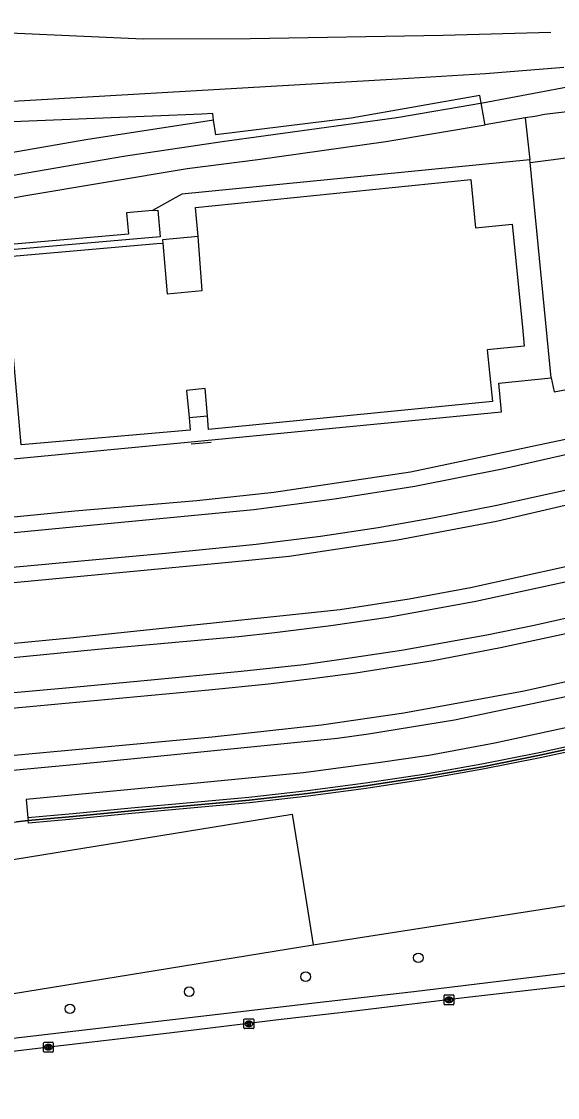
# Model space of a CAD drawing. Extents: x 161477 to 163040, y 383680 to 384868.
# Drawn here: x 162764.1 to 162818.8, y 383886.8 to 383996.7 of the extents above; entities that cross this region are included whole.
import ezdxf

# ---------------------------------------------------------------- set-up
doc = ezdxf.new("R2010")
doc.units = 0
for name, color, linetype in [('IMGEO_Boom', 7, 'Continuous'), ('IMGEO_Geluidsscherm', 7, 'Continuous'), ('IMGEO_Groenvoorziening', 7, 'Continuous'), ('IMGEO_Hek', 7, 'Continuous'), ('IMGEO_Kolk', 7, 'Continuous'), ('IMGEO_Muur', 7, 'Continuous'), ('IMGEO_Overkapping', 7, 'Continuous'), ('IMGEO_Pand', 7, 'Continuous'), ('IMGEO_Perron', 7, 'Continuous'), ('IMGEO_Rijbaan_lokaal_open', 7, 'Continuous'), ('IMGEO_Spoor', 7, 'Continuous'), ('IMGEO_Spoorbaan_gesloten', 7, 'Continuous'), ('IMGEO_Spoorbaan_halfverhard', 7, 'Continuous'), ('IMGEO_Terreindeel_gesloten', 7, 'Continuous'), ('IMGEO_Terreindeel_onvherhard', 7, 'Continuous'), ('IMGEO_Terreindeel_open', 7, 'Continuous'), ('IMGEO_Voetpad_open', 7, 'Continuous')]:
    doc.layers.add(name, color=color, linetype=linetype)

msp = doc.modelspace()

# ---------------------------------------------------------------- linework, layer by layer
at = {"layer": 'IMGEO_Boom'}
for centre in [(162804.58, 383901.09), (162793.08, 383899.16), (162781.18, 383897.63), (162769, 383895.88)]:
    msp.add_circle(centre, 0.489, dxfattribs=at)
at = {"layer": 'IMGEO_Geluidsscherm'}
for points in [[(162858.06, 383930.65), (162857.87, 383930.61), (162852.19, 383929.33), (162846.4, 383928.02), (162840.46, 383926.71), (162834.65, 383925.4), (162828.79, 383924.09), (162822.92, 383922.76), (162817.04, 383921.49), (162811.17, 383920.33), (162805.21, 383919.28), (162799.26, 383918.37), (162793.32, 383917.59), (162787.34, 383916.91), (162781.33, 383916.37), (162775.31, 383915.83), (162769.34, 383915.24), (162764.77, 383914.82)], [(162667.79, 383906.05), (162669.14, 383906.17), (162679.72, 383907.15), (162691.68, 383908.28), (162703.61, 383909.39), (162709.6, 383909.97), (162721.49, 383911.07), (162727.47, 383911.62), (162733.45, 383912.17), (162739.4, 383912.74), (162751.38, 383913.86), (162757.38, 383914.41), (162763.55, 383914.98), (162764.74, 383915.09), (162769.31, 383915.51), (162775.28, 383916.09), (162781.31, 383916.64), (162787.31, 383917.18), (162793.28, 383917.86), (162799.22, 383918.64), (162805.17, 383919.55), (162811.12, 383920.59), (162816.99, 383921.76), (162822.86, 383923.02)]]:
    msp.add_lwpolyline(points, dxfattribs=at)
at = {"layer": 'IMGEO_Groenvoorziening'}
for points in [[(162777.43, 383977.36), (162774.78, 383977.13), (162774.97, 383974.94), (162761.32, 383973.75), (162761.36, 383973.2)], [(162777.43, 383977.36), (162777.99, 383977.41), (162778.23, 383974.67), (162761.36, 383973.2)], [(162793.85, 383902.42), (162821.61, 383906.73), (162846.76, 383910.95), (162859.61, 383913.1)], [(162739.12, 383893.53), (162793.85, 383902.42)]]:
    msp.add_lwpolyline(points, dxfattribs=at)
at = {"layer": 'IMGEO_Hek'}
msp.add_lwpolyline([(162781.4, 383953.56), (162783.41, 383953.73)], dxfattribs=at)
at = {"layer": 'IMGEO_Kolk'}
for p, q in [((162807.22, 383896.37), (162807.22, 383897.23)), ((162807.29, 383897.3), (162808.14, 383897.3)), ((162808.14, 383896.3), (162807.29, 383896.3)), ((162807.73, 383896.52), (162807.7, 383896.52)), ((162807.71, 383897.08), (162807.73, 383897.08)), ((162808.22, 383897.23), (162808.22, 383896.37)), ((162786.78, 383893.94), (162786.78, 383894.79)), ((162786.85, 383894.86), (162787.7, 383894.86)), ((162787.26, 383894.64), (162787.29, 383894.64)), ((162787.29, 383894.08), (162787.26, 383894.08)), ((162787.78, 383894.79), (162787.78, 383893.94)), ((162787.7, 383893.86), (162786.85, 383893.86)), ((162766.3, 383891.54), (162766.3, 383892.39)), ((162766.38, 383892.47), (162767.23, 383892.47)), ((162766.79, 383892.25), (162766.82, 383892.25)), ((162767.3, 383892.39), (162767.3, 383891.54)), ((162767.23, 383891.47), (162766.38, 383891.47)), ((162766.81, 383891.69), (162766.79, 383891.69))]:
    msp.add_line(p, q, dxfattribs=at)
for points in [[(162807.22, 383896.37), (162807.22, 383897.23)], [(162807.29, 383897.3), (162808.14, 383897.3)], [(162808.14, 383896.3), (162807.29, 383896.3)], [(162807.54, 383897), (162807.66, 383897), (162807.66, 383896.85), (162807.79, 383897), (162807.96, 383897), (162807.81, 383896.85), (162807.96, 383896.6), (162807.81, 383896.6), (162807.73, 383896.77), (162807.66, 383896.7), (162807.66, 383896.6), (162807.54, 383896.6), (162807.54, 383897)], [(162808.22, 383897.23), (162808.22, 383896.37)], [(162786.78, 383893.94), (162786.78, 383894.79)], [(162786.85, 383894.86), (162787.7, 383894.86)], [(162787.1, 383894.56), (162787.22, 383894.56), (162787.22, 383894.41), (162787.35, 383894.56), (162787.51, 383894.56), (162787.37, 383894.41), (162787.52, 383894.16), (162787.37, 383894.16), (162787.28, 383894.33), (162787.22, 383894.26), (162787.22, 383894.16), (162787.1, 383894.16), (162787.1, 383894.56)], [(162787.78, 383894.79), (162787.78, 383893.94)], [(162787.7, 383893.86), (162786.85, 383893.86)], [(162766.3, 383891.54), (162766.3, 383892.39)], [(162766.38, 383892.47), (162767.23, 383892.47)], [(162766.62, 383892.17), (162766.75, 383892.17), (162766.75, 383892.02), (162766.88, 383892.17), (162767.04, 383892.17), (162766.9, 383892.02), (162767.05, 383891.77), (162766.9, 383891.77), (162766.81, 383891.93), (162766.75, 383891.86), (162766.75, 383891.77), (162766.62, 383891.77), (162766.62, 383892.17)], [(162767.3, 383892.39), (162767.3, 383891.54)], [(162767.23, 383891.47), (162766.38, 383891.47)]]:
    msp.add_lwpolyline(points, dxfattribs=at)
for centre, start, end in [((162807.29, 383897.23), 91.552, 178.448), ((162807.29, 383897.23), 91.552, 178.448), ((162807.29, 383896.38), 181.552, 268.448), ((162807.29, 383896.38), 181.552, 268.448), ((162808.14, 383897.23), 1.552, 88.448), ((162808.14, 383897.23), 1.552, 88.448), ((162808.14, 383896.38), 271.552, 358.448), ((162808.14, 383896.38), 271.552, 358.448), ((162786.85, 383894.79), 91.552, 178.448), ((162786.85, 383894.79), 91.552, 178.448), ((162787.7, 383894.79), 1.552, 88.448), ((162787.7, 383894.79), 1.552, 88.448), ((162786.85, 383893.94), 181.552, 268.448), ((162786.85, 383893.94), 181.552, 268.448), ((162787.7, 383893.94), 271.552, 358.448), ((162787.7, 383893.94), 271.552, 358.448), ((162766.38, 383892.39), 91.552, 178.448), ((162766.38, 383892.39), 91.552, 178.448), ((162767.23, 383892.39), 1.552, 88.448), ((162767.23, 383892.39), 1.552, 88.448), ((162766.38, 383891.54), 181.552, 268.448), ((162766.38, 383891.54), 181.552, 268.448), ((162767.23, 383891.54), 271.552, 358.448), ((162767.23, 383891.54), 271.552, 358.448)]:
    msp.add_arc(centre, 0.0765, start, end, dxfattribs=at)
for centre, major_axis, ratio, start_param, end_param in [((162807.7, 383896.8), (-0.387, 0.002), 0.722429, 4.712389, 7.853982), ((162807.73, 383896.8), (-0.39, 0.002), 0.717154, 1.570796, 4.712389), ((162787.26, 383894.36), (-0.387, 0.002), 0.722429, 4.712389, 7.853982), ((162787.29, 383894.36), (-0.39, 0.002), 0.717154, 1.570796, 4.712389), ((162766.79, 383891.97), (-0.387, 0.002), 0.722429, 4.712389, 7.853982), ((162766.81, 383891.97), (-0.39, 0.002), 0.717154, 1.570796, 4.712389)]:
    msp.add_ellipse(centre, major_axis=major_axis, ratio=ratio, start_param=start_param, end_param=end_param, dxfattribs=at)
at = {"layer": 'IMGEO_Muur'}
for points in [[(162858, 383930.91), (162857.95, 383931.18), (162852.08, 383929.85), (162846.28, 383928.54), (162840.35, 383927.24), (162834.54, 383925.93), (162828.67, 383924.62), (162822.8, 383923.29), (162816.93, 383922.02), (162811.07, 383920.86), (162805.13, 383919.81), (162799.18, 383918.91), (162793.25, 383918.13), (162787.28, 383917.45), (162781.28, 383916.91), (162775.26, 383916.36), (162769.29, 383915.78), (162764.72, 383915.36)], [(162858, 383930.91), (162852.13, 383929.59), (162846.34, 383928.28), (162840.41, 383926.97), (162834.6, 383925.67), (162828.73, 383924.36), (162822.86, 383923.02), (162816.99, 383921.76), (162811.12, 383920.59), (162805.17, 383919.55), (162799.22, 383918.64), (162793.28, 383917.86), (162787.31, 383917.18), (162781.31, 383916.64), (162775.28, 383916.09), (162769.31, 383915.51), (162764.74, 383915.09)], [(162857.87, 383930.61), (162852.19, 383929.33), (162846.4, 383928.02), (162840.46, 383926.71), (162834.65, 383925.4), (162828.79, 383924.09), (162822.92, 383922.76), (162817.04, 383921.49), (162811.17, 383920.33), (162805.21, 383919.28), (162799.26, 383918.37), (162793.32, 383917.59), (162787.34, 383916.91), (162781.33, 383916.37), (162775.31, 383915.83), (162769.34, 383915.24), (162764.77, 383914.82), (162764.74, 383915.09)], [(162764.72, 383915.36), (162764.74, 383915.09)]]:
    msp.add_lwpolyline(points, dxfattribs=at)
at = {"layer": 'IMGEO_Overkapping'}
for points in [[(162782.09, 383974.7), (162778.45, 383974.38), (162778.48, 383974.04), (162778.93, 383968.87), (162782.5, 383969.21), (162782.09, 383974.7)], [(162782.82, 383959.19), (162780.9, 383959), (162781.18, 383956.22), (162783.05, 383956.41), (162782.82, 383959.19)]]:
    msp.add_lwpolyline(points, dxfattribs=at)
at = {"layer": 'IMGEO_Pand'}
msp.add_lwpolyline([(162778.93, 383968.87), (162782.5, 383969.21), (162782.09, 383974.7), (162781.83, 383977.68), (162809.95, 383980.54), (162810.43, 383975.6), (162814.18, 383975.96), (162815.21, 383965.46), (162815.4, 383963.53), (162811.63, 383963.15), (162812.08, 383958.52), (162812.15, 383957.86), (162783.17, 383955.02), (162783.05, 383956.41), (162782.82, 383959.19), (162780.9, 383959), (162781.18, 383956.22), (162781.28, 383954.94), (162764.04, 383953.44), (162762.37, 383972.64), (162777.89, 383973.99), (162778.48, 383974.04), (162778.93, 383968.87)], dxfattribs=at)
at = {"layer": 'IMGEO_Perron'}
for points in [[(162565.77, 383932.44), (162577.61, 383932.08), (162597.32, 383931.44), (162604.38, 383931.23), (162610.41, 383931.18), (162617.11, 383931.35), (162623.67, 383931.65), (162632.43, 383932.32), (162646.27, 383933.57), (162660.36, 383934.91), (162669.95, 383935.79), (162694.68, 383938.14), (162729.43, 383941.37), (162746.28, 383942.93), (162761.85, 383944.37), (162771.07, 383945.24), (162787.8, 383946.84), (162796.03, 383947.92), (162804.21, 383949.23), (162813.32, 383951.03), (162820.68, 383952.71)], [(162820.02, 383948.89), (162812.61, 383947.27), (162806.03, 383945.95), (162800.49, 383944.98), (162794.6, 383944.09), (162788.02, 383943.28), (162778.76, 383942.36), (162770.14, 383941.56), (162759.43, 383940.57), (162740.94, 383938.87), (162722.13, 383937.08), (162710.93, 383936.06), (162662.06, 383931.46), (162636.56, 383929.09), (162628.95, 383928.39), (162621.79, 383927.93), (162618.39, 383927.77), (162614.12, 383927.65), (162608.29, 383927.64), (162586.13, 383928.21), (162584.09, 383928.29), (162584.06, 383928.29)], [(162826.17, 383940.86), (162810.47, 383937.45), (162801.51, 383935.84), (162795.65, 383934.96), (162789.93, 383934.25), (162786.21, 383933.84), (162771.85, 383932.55), (162755.18, 383930.94), (162738.79, 383929.38), (162718.61, 383927.5), (162666.63, 383922.68), (162650.04, 383921.14), (162643.51, 383920.52), (162635.49, 383919.91), (162630.5, 383919.66), (162623.58, 383919.51), (162616.57, 383919.47), (162611.87, 383919.59), (162604.49, 383919.84), (162594.06, 383920.16), (162587.01, 383920.38), (162583.78, 383920.47)], [(162827.92, 383937.58), (162816.43, 383935.02), (162811.57, 383934.01), (162802.88, 383932.44), (162796.46, 383931.49), (162792.88, 383930.99), (162786.5, 383930.3), (162776.58, 383929.35), (162768.96, 383928.63), (162762.54, 383928.05), (162755.68, 383927.41), (162740.23, 383925.96), (162727.46, 383924.77), (162713.41, 383923.44), (162706.59, 383922.83), (162695.67, 383921.81), (162678.23, 383920.17), (162655.43, 383918.03)], [(162858.28, 383930.97), (162857.76, 383933.05), (162843.7, 383929.9), (162831.1, 383927.06), (162821.52, 383924.97), (162812.4, 383923), (162805.64, 383921.75), (162800.73, 383921.01), (162792.87, 383919.97), (162781.27, 383918.84), (162764.54, 383917.25), (162764.72, 383915.36)], [(162583.59, 383909.14), (162587.12, 383908.96), (162609.28, 383908.25), (162617.13, 383908.02), (162622.11, 383908.01), (162627.1, 383908.08), (162632.19, 383908.28), (162636.15, 383908.49), (162641.2, 383908.87), (162650.54, 383909.71), (162669.48, 383911.49), (162690.29, 383913.46), (162715.69, 383915.78), (162742.47, 383918.31), (162769.7, 383920.84), (162776.26, 383921.5), (162796.33, 383923.51), (162799.49, 383923.96), (162808.28, 383925.38), (162822.42, 383928.33)], [(162764.74, 383915.09), (162763.55, 383914.98)]]:
    msp.add_lwpolyline(points, dxfattribs=at)
at = {"layer": 'IMGEO_Rijbaan_lokaal_open'}
msp.add_lwpolyline([(162839.71, 383900.89), (162829.07, 383899.45), (162819.37, 383898.17), (162809.28, 383896.99), (162798.05, 383895.66), (162795.09, 383895.31), (162790.58, 383894.78), (162779.13, 383893.4), (162766.3, 383891.91), (162756.54, 383890.74), (162743.02, 383889.21), (162730.09, 383887.61), (162723.06, 383886.83)], dxfattribs=at)
at = {"layer": 'IMGEO_Spoor'}
for points in [[(162818.12, 383995.53), (162807.11, 383995.21), (162787.41, 383994.88), (162776.49, 383994.86), (162762.12, 383995.51), (162748.63, 383996.33), (162739.41, 383996.65), (162727.64, 383996.36), (162718.94, 383995.85), (162711.96, 383995.23), (162703.8, 383994.19), (162689.64, 383991.82), (162686.65, 383991.33)], [(162819.44, 383991.96), (162811.45, 383991.32), (162802.47, 383990.77), (162751.99, 383987.85), (162740.52, 383987.27), (162666.33, 383982.91), (162656.44, 383982.17), (162648.49, 383981.39)], [(162819.83, 383989.95), (162811.14, 383988.33), (162802.38, 383986.82), (162784.55, 383984.36), (162774.49, 383982.87), (162763.6, 383980.99), (162753.03, 383979.02), (162730.69, 383974.54), (162724.51, 383973.57), (162710.77, 383971.9), (162680.38, 383968.58), (162612.92, 383962.27), (162581.03, 383959.47), (162571.88, 383958.54), (162564.25, 383957.91), (162550.54, 383956.35), (162538, 383954.53), (162526.75, 383952.14)], [(162568.71, 383927.24), (162590.18, 383926.57), (162604.07, 383926.16), (162616.17, 383926.21), (162633.44, 383927.28), (162659.61, 383929.72), (162729.61, 383936.18), (162761.76, 383939.26), (162784.85, 383941.42), (162791.4, 383942.08), (162802.44, 383943.76), (162812.55, 383945.64), (162820.17, 383947.43), (162846.58, 383953.27), (162863.26, 383956.99), (162876.51, 383959.96), (162889.34, 383963.23), (162911.84, 383970.05), (162937.17, 383977.81)], [(162536.9, 383923.47), (162548.62, 383923.07), (162584.2, 383921.96), (162617.14, 383920.98), (162627.46, 383921.29), (162634.46, 383921.37), (162645.12, 383922.19), (162663.18, 383923.88), (162681.62, 383925.6), (162711.59, 383928.4), (162742.71, 383931.22), (162769.37, 383933.79), (162796.59, 383936.63), (162803.65, 383937.73), (162809.9, 383938.87), (162854.32, 383948.69), (162865.56, 383951.21), (162875.09, 383953.34), (162887.08, 383956.23), (162906.29, 383961.92), (162943.35, 383973.27)], [(162493.87, 383932.21), (162517.92, 383934.06), (162521.36, 383934.29), (162529.83, 383934.66), (162538.08, 383934.73), (162547.29, 383934.58), (162558.66, 383934.16), (162593.15, 383933.08), (162600.89, 383932.84), (162609.15, 383932.71), (162618.81, 383932.9), (162632.96, 383933.86), (162645.73, 383935.05), (162662.52, 383936.62), (162678.99, 383938.16), (162703.06, 383940.41), (162733.78, 383943.27), (162748.62, 383944.66), (162769.5, 383946.71), (162781.97, 383947.77), (162789.82, 383948.6), (162803.79, 383950.7), (162821.4, 383954.4)], [(162650.17, 383916.03), (162714.43, 383922.03), (162765.63, 383926.81), (162777.35, 383927.91), (162783.18, 383928.45), (162789.27, 383929.06), (162793.73, 383929.59), (162798.19, 383930.19), (162806.09, 383931.45), (162812.97, 383932.75), (162821.09, 383934.5)], [(162536.5, 383916.04), (162551.6, 383913.92), (162558.96, 383912.87), (162565.41, 383912.04), (162571.38, 383911.41), (162579.85, 383910.78), (162585.35, 383910.52), (162596.73, 383910.16), (162608.93, 383909.78), (162621.52, 383909.55), (162631.02, 383909.77), (162639, 383910.23), (162647.96, 383911.01), (162658.42, 383911.98), (162674.26, 383913.46), (162696.61, 383915.55), (162729.94, 383918.66), (162754.43, 383920.95), (162772.15, 383922.6), (162783.52, 383923.66), (162794.68, 383924.87), (162803.09, 383926.08), (162815.38, 383928.34), (162832.02, 383932.03)]]:
    msp.add_lwpolyline(points, dxfattribs=at)
at = {"layer": 'IMGEO_Spoorbaan_gesloten'}
for points in [[(162811.42, 383986.12), (162811.39, 383986.26), (162810.88, 383989.1), (162797.72, 383986.79), (162783.89, 383985.08), (162783.68, 383986.6)], [(162783.68, 383986.6), (162770.62, 383984.57), (162757.49, 383982.29), (162746.26, 383980.17), (162736.25, 383977.96), (162728.9, 383976.65), (162720.59, 383975.41), (162696.76, 383972.94), (162696.51, 383972.92)], [(162680.64, 383966.41), (162703.73, 383968.73), (162714.33, 383969.94), (162727.44, 383971.64), (162733.19, 383972.68), (162753.23, 383976.79), (162764.29, 383978.85), (162780.96, 383981.66), (162788.19, 383982.56), (162801.28, 383984.42), (162811.42, 383986.12)]]:
    msp.add_lwpolyline(points, dxfattribs=at)
at = {"layer": 'IMGEO_Spoorbaan_halfverhard'}
for points in [[(162828.43, 383988.55), (162825.4, 383988.2), (162823.53, 383987.91), (162821.44, 383987.64), (162819.46, 383987.39), (162817.46, 383987.16), (162816.47, 383986.97), (162815.49, 383986.82)], [(162783.68, 383986.6), (162783.59, 383987.25), (162782.49, 383987.21), (162754.69, 383986.08), (162738.53, 383985.15)], [(162815.49, 383986.82), (162811.42, 383986.12)], [(162763.21, 383952.01), (162781.74, 383953.78), (162813.09, 383956.82), (162812.8, 383959.75), (162818.15, 383960.27)], [(162818.15, 383960.27), (162818.46, 383958.87), (162822.25, 383959.57)]]:
    msp.add_lwpolyline(points, dxfattribs=at)
at = {"layer": 'IMGEO_Terreindeel_gesloten'}
for points in [[(162815.49, 383986.82), (162815.96, 383982.55)], [(162815.96, 383982.55), (162780.44, 383979.03), (162777.43, 383977.36)]]:
    msp.add_lwpolyline(points, dxfattribs=at)
at = {"layer": 'IMGEO_Terreindeel_onvherhard'}
msp.add_lwpolyline([(162746.59, 383913.14), (162747.45, 383908.56), (162791.69, 383915.75), (162793.05, 383907.35), (162793.85, 383902.42)], dxfattribs=at)
at = {"layer": 'IMGEO_Terreindeel_open'}
for points in [[(162815.99, 383982.26), (162818.91, 383982.65), (162823.46, 383983.28), (162839.29, 383985.24), (162911.36, 383985.16), (162927.54, 383985.29)], [(162815.99, 383982.26), (162815.96, 383982.55)], [(162818.15, 383960.27), (162815.99, 383982.26)]]:
    msp.add_lwpolyline(points, dxfattribs=at)
at = {"layer": 'IMGEO_Voetpad_open'}
msp.add_lwpolyline([(162723.4, 383888.24), (162794.87, 383896.58), (162804.14, 383897.66), (162864.58, 383905.01), (162871.39, 383906.35), (162904.26, 383915.96), (162909.18, 383917.4), (162921.99, 383921.14)], dxfattribs=at)

doc.saveas('drawing.dxf')
